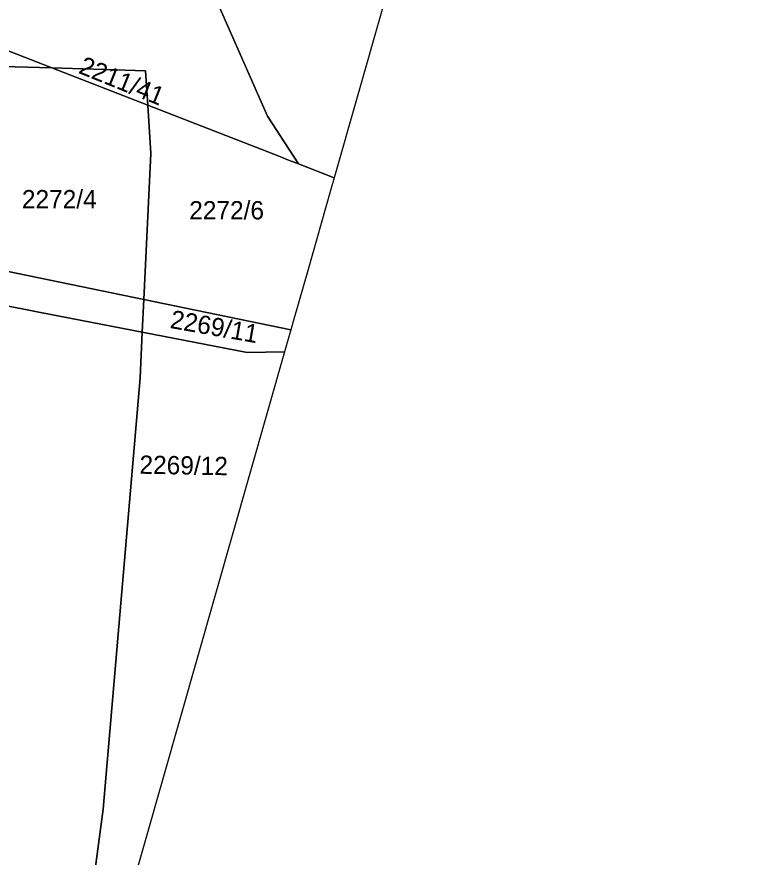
# Model space of a CAD drawing. Extents: x -262715 to -259381, y -1237238 to -1231182.
# Drawn here: x -259878.7 to -259797.1, y -1234027.3 to -1233935.4 of the extents above; entities that cross this region are included whole.
import ezdxf

# ---------------------------------------------------------------- set-up
doc = ezdxf.new("R2010")
doc.units = 0
for name, color, linetype in [('body_kn', 7, 'Continuous'), ('katuz_linie', 7, 'Continuous'), ('kladpar_druhypozemkov', 7, 'Continuous'), ('kladpar_hranice', 7, 'Continuous'), ('kladpar_parcelnecisla', 7, 'Continuous'), ('kladpar_plochy', 7, 'Continuous'), ('zuob_linie', 7, 'Continuous'), ('zuob_plochy', 7, 'Continuous')]:
    doc.layers.add(name, color=color, linetype=linetype)

msp = doc.modelspace()

# ---------------------------------------------------------------- linework, layer by layer
at = {"layer": 'body_kn'}
for p, q in [((-259874.86, -1233941.04), (-259874.86, -1233941.04)), ((-259874.86, -1233941.04), (-259874.86, -1233941.04)), ((-259864.63, -1233941.34), (-259864.63, -1233941.34)), ((-259864.37, -1233945.11), (-259864.37, -1233945.11)), ((-259851.29, -1233946.32), (-259851.29, -1233946.32)), ((-259864.02, -1233950.41), (-259864.02, -1233950.41)), ((-259849.93, -1233950.73), (-259849.93, -1233950.73)), ((-259849.93, -1233950.73), (-259849.93, -1233950.73)), ((-259849.15, -1233951.05), (-259849.15, -1233951.05)), ((-259847.88, -1233951.54), (-259847.88, -1233951.54)), ((-259847.88, -1233951.54), (-259847.88, -1233951.54)), ((-259843.98, -1233953.04), (-259843.98, -1233953.04)), ((-259844.3, -1233954.17), (-259844.3, -1233954.17)), ((-259844.93, -1233956.37), (-259844.93, -1233956.37)), ((-259846.84, -1233963.08), (-259846.84, -1233963.08)), ((-259864.79, -1233966.36), (-259864.79, -1233966.36)), ((-259864.79, -1233966.36), (-259864.79, -1233966.36)), ((-259876.08, -1233967.77), (-259876.08, -1233967.77)), ((-259848.38, -1233968.5), (-259848.38, -1233968.5)), ((-259848.71, -1233969.67), (-259848.71, -1233969.67)), ((-259864.97, -1233969.93), (-259864.97, -1233969.93)), ((-259864.97, -1233969.93), (-259864.97, -1233969.93)), ((-259853.5, -1233972.15), (-259853.5, -1233972.15)), ((-259849.4, -1233972.08), (-259849.4, -1233972.08)), ((-259849.4, -1233972.08), (-259849.4, -1233972.08)), ((-259865.21, -1233974.91), (-259865.21, -1233974.91)), ((-259869.23, -1234022.09), (-259869.23, -1234022.09))]:
    msp.add_line(p, q, dxfattribs=at)
at = {"layer": 'katuz_linie'}
msp.add_lwpolyline([(-259823.5, -1233615.61), (-259808.99, -1233657.3), (-259799.95, -1233702.5), (-259797.06, -1233732.98), (-259797.39, -1233764.21), (-259800.7, -1233793.58), (-259806.55, -1233819.91), (-259807.43, -1233824.77), (-259807.83, -1233826.14), (-259816.1, -1233855.19), (-259819.25, -1233866.26), (-259825.65, -1233888.72), (-259843.98, -1233953.04), (-259844.3, -1233954.17), (-259844.93, -1233956.37), (-259846.84, -1233963.08), (-259848.38, -1233968.5), (-259848.71, -1233969.67), (-259849.4, -1233972.08), (-259874.15, -1234058.95)], dxfattribs=at)
at = {"layer": 'kladpar_druhypozemkov'}
for p, q in [((-259867.88, -1233941.77), (-259867.88, -1233941.77)), ((-259872.89, -1233954.87), (-259872.89, -1233954.87)), ((-259854.73, -1233956.13), (-259854.73, -1233956.13)), ((-259857.73, -1233968.52), (-259857.73, -1233968.52)), ((-259860.13, -1233983.77), (-259860.13, -1233983.77))]:
    msp.add_line(p, q, dxfattribs=at)
at = {"layer": 'kladpar_hranice'}
msp.add_line((-259864.97, -1233969.93), (-259864.79, -1233966.36), dxfattribs=at)
for points in [[(-259823.19, -1233868.23), (-259824.01, -1233870.58), (-259825.41, -1233879.23), (-259825.84, -1233885.43), (-259825.65, -1233888.72), (-259843.98, -1233953.04), (-259847.88, -1233951.54)], [(-259847.88, -1233951.54), (-259851.29, -1233946.32), (-259866.62, -1233911.47)], [(-259866.62, -1233911.47), (-259851.29, -1233946.32), (-259847.88, -1233951.54)], [(-259847.88, -1233951.54), (-259849.15, -1233951.05), (-259849.93, -1233950.73), (-259864.37, -1233945.11), (-259864.63, -1233941.34), (-259874.86, -1233941.04), (-259886.2, -1233936.63), (-259885.56, -1233940.72), (-259888.68, -1233940.63), (-259888.63, -1233939.99), (-259890.65, -1233939.93), (-259890.34, -1233935.51), (-259933.86, -1233932.32)], [(-259886.2, -1233936.63), (-259874.86, -1233941.04), (-259885.56, -1233940.72), (-259886.2, -1233936.63)], [(-259885.56, -1233940.72), (-259874.86, -1233941.04), (-259864.37, -1233945.11), (-259864.02, -1233950.41), (-259864.79, -1233966.36), (-259913.24, -1233956.38)], [(-259874.86, -1233941.04), (-259864.63, -1233941.34), (-259864.37, -1233945.11), (-259874.86, -1233941.04)], [(-259849.93, -1233950.73), (-259849.15, -1233951.05), (-259847.88, -1233951.54), (-259843.98, -1233953.04), (-259844.3, -1233954.17), (-259844.93, -1233956.37), (-259846.84, -1233963.08), (-259848.38, -1233968.5), (-259848.71, -1233969.67), (-259864.79, -1233966.36), (-259864.02, -1233950.41), (-259864.37, -1233945.11), (-259849.93, -1233950.73)], [(-259913.24, -1233956.38), (-259864.79, -1233966.36), (-259864.97, -1233969.93)], [(-259864.97, -1233969.93), (-259865.21, -1233974.91), (-259869.23, -1234022.09), (-259874.15, -1234058.95), (-259881.82, -1234085.86), (-259883.11, -1234082.12), (-259895.83, -1234047.39), (-259914.3, -1233997.26), (-259915.49, -1233993.29), (-259913.48, -1233992.97), (-259914.31, -1233987.8), (-259914.83, -1233983.78), (-259915.13, -1233980.87), (-259915.36, -1233978.28), (-259915.66, -1233973.59), (-259916.11, -1233969.8), (-259916.05, -1233966.87), (-259915.77, -1233964.19), (-259915.27, -1233961.61), (-259914.95, -1233960.46)], [(-259864.97, -1233969.93), (-259876.08, -1233967.77), (-259890.09, -1233965), (-259914.95, -1233960.46)], [(-259890.09, -1233965), (-259876.08, -1233967.77), (-259864.97, -1233969.93)], [(-259864.79, -1233966.36), (-259848.71, -1233969.67), (-259849.4, -1233972.08)], [(-259849.4, -1233972.08), (-259874.15, -1234058.95), (-259869.23, -1234022.09), (-259865.21, -1233974.91), (-259864.97, -1233969.93)], [(-259849.4, -1233972.08), (-259853.5, -1233972.15), (-259864.97, -1233969.93)], [(-259864.97, -1233969.93), (-259853.5, -1233972.15), (-259849.4, -1233972.08)]]:
    msp.add_lwpolyline(points, dxfattribs=at)
at = {"layer": 'kladpar_plochy'}
for points in [[(-259868.37, -1233874.01), (-259832.88, -1233873.1), (-259823.19, -1233868.23), (-259824.01, -1233870.58), (-259825.41, -1233879.23), (-259825.84, -1233885.43), (-259825.65, -1233888.72), (-259843.98, -1233953.04), (-259847.88, -1233951.54), (-259851.29, -1233946.32), (-259866.62, -1233911.47), (-259866.62, -1233911.41), (-259868.03, -1233889.61), (-259868.08, -1233888.43)], [(-259886.2, -1233936.63), (-259874.86, -1233941.04), (-259885.56, -1233940.72)], [(-259874.86, -1233941.04), (-259864.63, -1233941.34), (-259864.37, -1233945.11)], [(-259849.93, -1233950.73), (-259849.15, -1233951.05), (-259847.88, -1233951.54), (-259843.98, -1233953.04), (-259844.3, -1233954.17), (-259844.93, -1233956.37), (-259846.84, -1233963.08), (-259848.38, -1233968.5), (-259848.71, -1233969.67), (-259864.79, -1233966.36), (-259864.02, -1233950.41), (-259864.37, -1233945.11)], [(-259913.24, -1233956.38), (-259864.79, -1233966.36), (-259864.97, -1233969.93), (-259876.08, -1233967.77), (-259890.09, -1233965), (-259914.95, -1233960.46), (-259914.8, -1233959.94), (-259914.21, -1233958.26)], [(-259890.09, -1233965), (-259876.08, -1233967.77), (-259864.97, -1233969.93), (-259865.21, -1233974.91), (-259869.23, -1234022.09), (-259874.15, -1234058.95), (-259881.82, -1234085.86), (-259883.11, -1234082.12), (-259895.83, -1234047.39), (-259914.3, -1233997.26), (-259915.49, -1233993.29), (-259913.48, -1233992.97), (-259914.31, -1233987.8), (-259914.83, -1233983.78), (-259915.13, -1233980.87), (-259915.36, -1233978.28), (-259915.66, -1233973.59), (-259916.11, -1233969.8), (-259916.05, -1233966.87), (-259915.77, -1233964.19), (-259915.27, -1233961.61), (-259914.95, -1233960.46)], [(-259864.79, -1233966.36), (-259848.71, -1233969.67), (-259849.4, -1233972.08), (-259853.5, -1233972.15), (-259864.97, -1233969.93)], [(-259864.97, -1233969.93), (-259853.5, -1233972.15), (-259849.4, -1233972.08), (-259874.15, -1234058.95), (-259869.23, -1234022.09), (-259865.21, -1233974.91)]]:
    msp.add_lwpolyline(points, close=True, dxfattribs=at)
for points in [[(-259866.62, -1233911.47), (-259851.29, -1233946.32), (-259847.88, -1233951.54), (-259849.15, -1233951.05), (-259849.93, -1233950.73), (-259864.37, -1233945.11), (-259864.63, -1233941.34), (-259874.86, -1233941.04), (-259886.2, -1233936.63), (-259885.56, -1233940.72), (-259888.68, -1233940.63), (-259888.63, -1233939.99), (-259890.65, -1233939.93), (-259890.34, -1233935.51), (-259933.86, -1233932.32)], [(-259885.56, -1233940.72), (-259874.86, -1233941.04), (-259864.37, -1233945.11), (-259864.02, -1233950.41), (-259864.79, -1233966.36), (-259913.24, -1233956.38)]]:
    msp.add_lwpolyline(points, dxfattribs=at)
at = {"layer": 'zuob_linie'}
msp.add_lwpolyline([(-259823.5, -1233615.61), (-259808.99, -1233657.3), (-259799.95, -1233702.5), (-259797.06, -1233732.98), (-259797.39, -1233764.21), (-259800.7, -1233793.58), (-259806.55, -1233819.91), (-259807.43, -1233824.77), (-259807.83, -1233826.14), (-259816.1, -1233855.19), (-259819.25, -1233866.26), (-259825.65, -1233888.72), (-259843.98, -1233953.04), (-259844.3, -1233954.17), (-259844.93, -1233956.37), (-259846.84, -1233963.08), (-259848.38, -1233968.5), (-259848.71, -1233969.67), (-259849.4, -1233972.08), (-259874.15, -1234058.95)], dxfattribs=at)
at = {"layer": 'zuob_plochy'}
msp.add_lwpolyline([(-259823.5, -1233615.61), (-259808.99, -1233657.3), (-259799.95, -1233702.5), (-259797.06, -1233732.98), (-259797.39, -1233764.21), (-259800.7, -1233793.58), (-259806.55, -1233819.91), (-259807.43, -1233824.77), (-259807.83, -1233826.14), (-259816.1, -1233855.19), (-259819.25, -1233866.26), (-259825.65, -1233888.72), (-259843.98, -1233953.04), (-259844.3, -1233954.17), (-259844.93, -1233956.37), (-259846.84, -1233963.08), (-259848.38, -1233968.5), (-259848.71, -1233969.67), (-259849.4, -1233972.08), (-259874.15, -1234058.95)], dxfattribs=at)

# ---------------------------------------------------------------- texts
at = {"layer": 'kladpar_parcelnecisla'}
for s, rotation, p in [('2211/41', 338, (-259872.045, -1233941.562)), ('2269/11', 350, (-259862.013, -1233969.464)), ('2269/12', 359, (-259865.288, -1233985.414))]:
    msp.add_text(s, height=2, rotation=rotation, dxfattribs=at).set_placement(p)
for s, p in [('2272/4', (-259878.133, -1233956.39)), ('2272/6', (-259859.833, -1233957.6))]:
    msp.add_text(s, height=2, dxfattribs=at).set_placement(p)

doc.saveas('drawing.dxf')
